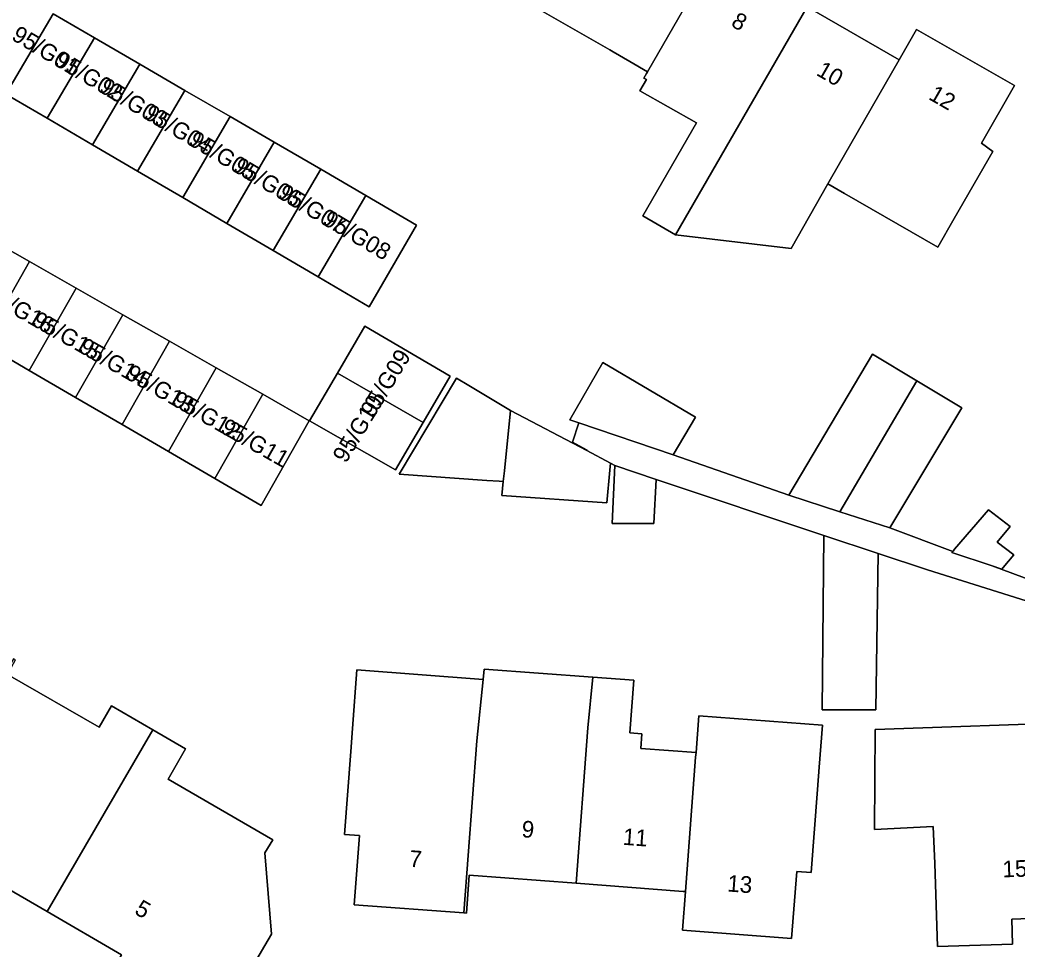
# Model space of a CAD drawing. Extents: x 160349 to 161355, y 381727 to 382854.
# Drawn here: x 160836.8 to 160896.7, y 382151.1 to 382206.9 of the extents above; entities that cross this region are included whole.
import ezdxf

# ---------------------------------------------------------------- set-up
doc = ezdxf.new("R2010")
doc.units = 0
for name, color, linetype in [('IMGEO_Erf', 7, 'Continuous'), ('IMGEO_Pand', 7, 'Continuous'), ('IMGEO_Pand_nummerreeks', 7, 'Continuous'), ('IMGEO_Voetpad_open', 7, 'Continuous')]:
    doc.layers.add(name, color=color, linetype=linetype)

msp = doc.modelspace()

# ---------------------------------------------------------------- linework, layer by layer
at = {"layer": 'IMGEO_Erf'}
for points in [[(160884.058, 382207.727), (160889.579, 382204.552), (160890.629, 382206.377), (160896.498, 382203.002), (160894.516, 382199.539), (160895.208, 382199.042), (160892.891, 382195.012), (160891.907, 382193.299), (160886.297, 382196.522), (160885.296, 382197.097), (160883.1, 382193.21), (160876.147, 382194.046), (160874.184, 382195.184), (160877.417, 382200.759), (160874.018, 382202.688), (160874.405, 382203.361), (160874.252, 382203.449), (160874.42, 382203.732), (160874.478, 382203.834), (160873.42, 382204.442), (160872.41, 382205.023), (160872.206, 382205.141), (160868.006, 382207.555)], [(160909.88, 382168.066), (160891.281, 382173.906), (160888.319, 382174.891), (160888.177, 382165.492), (160884.957, 382165.492), (160885.066, 382175.972), (160874.985, 382179.347), (160874.858, 382176.699), (160872.354, 382176.699), (160872.515, 382180.176), (160872.26, 382180.324), (160872.217, 382179.893), (160872.021, 382177.928), (160865.729, 382178.379), (160865.814, 382179.211), (160865.559, 382179.229), (160864.828, 382179.281), (160859.554, 382179.659), (160863.013, 382185.42), (160863.737, 382184.985), (160866.249, 382183.476), (160870.824, 382181.077), (160870.841, 382181.111), (160869.975, 382181.591), (160870.348, 382182.742), (160869.814, 382182.924), (160871.791, 382186.36), (160877.345, 382183.086), (160876.005, 382180.813), (160882.966, 382178.401), (160887.984, 382186.868), (160890.638, 382185.27), (160893.353, 382183.635), (160889.013, 382176.426), (160892.801, 382175.021), (160892.817, 382175.039), (160892.909, 382175.146), (160894.944, 382177.517), (160896.252, 382176.509), (160895.459, 382175.568), (160896.464, 382174.823), (160895.824, 382174.045), (160895.747, 382173.952), (160895.159, 382174.146), (160902.452, 382171.441)], [(160836.056, 382167.616), (160841.554, 382164.461), (160842.285, 382165.735), (160844.765, 382164.296), (160846.733, 382163.153), (160845.692, 382161.337), (160851.977, 382157.689), (160851.504, 382156.903), (160851.903, 382152.032), (160849.611, 382148.133), (160847.298, 382149.506), (160846.011, 382147.316), (160842.229, 382149.652), (160842.89, 382150.791), (160838.428, 382153.381), (160830.31, 382158.093)], [(160901.233, 382153.099), (160896.343, 382152.931), (160896.395, 382151.43), (160891.887, 382151.275), (160891.715, 382156.273), (160891.631, 382158.496), (160888.109, 382158.307), (160888.142, 382164.323), (160900.72, 382164.766)]]:
    msp.add_lwpolyline(points, dxfattribs=at)
for points in [[(160857.769, 382189.716), (160854.709, 382191.508), (160851.996, 382193.097), (160849.213, 382194.726), (160846.571, 382196.273), (160843.859, 382197.861), (160841.146, 382199.45), (160838.434, 382201.038), (160835.948, 382202.494), (160838.797, 382207.317), (160841.268, 382205.879), (160843.986, 382204.298), (160846.702, 382202.717), (160849.419, 382201.136), (160852.065, 382199.596), (160854.852, 382197.974), (160857.569, 382196.393), (160860.604, 382194.627)], [(160851.37, 382184.456), (160854.15, 382182.859), (160851.28, 382177.783), (160848.494, 382179.403), (160845.708, 382181.023), (160842.922, 382182.642), (160840.137, 382184.262), (160837.351, 382185.882), (160834.565, 382187.501), (160831.779, 382189.121), (160828.94, 382190.772), (160831.766, 382195.613), (160834.566, 382194.019), (160837.367, 382192.425), (160840.168, 382190.831), (160842.968, 382189.237), (160845.769, 382187.643), (160848.569, 382186.05)], [(160859.334, 382179.923), (160854.17, 382182.862), (160855.855, 382185.736), (160857.506, 382188.553), (160862.631, 382185.55), (160860.997, 382182.761)], [(160884.784, 382162.064), (160884.682, 382160.707), (160884.307, 382155.721), (160883.429, 382155.787), (160883.127, 382151.773), (160876.579, 382152.266), (160876.754, 382154.586), (160876.607, 382154.597), (160870.185, 382155.081), (160863.766, 382155.564), (160863.595, 382153.291), (160863.443, 382153.302), (160856.866, 382153.797), (160857.179, 382157.953), (160856.282, 382158.021), (160856.657, 382163.007), (160856.76, 382164.385), (160857.024, 382167.903), (160864.601, 382167.334), (160864.665, 382167.953), (160871.191, 382167.461), (160873.642, 382167.276), (160873.404, 382164.116), (160874.13, 382164.061), (160874.064, 382163.187), (160877.394, 382162.936), (160877.561, 382165.144), (160884.973, 382164.585)]]:
    msp.add_lwpolyline(points, close=True, dxfattribs=at)
at = {"layer": 'IMGEO_Pand'}
for points in [[(160878.533, 382210.905), (160879.469, 382212.531), (160879.625, 382212.802), (160873.752, 382216.181), (160871.75, 382212.699), (160871.008, 382213.126), (160868.629, 382208.989), (160868.73, 382208.813), (160868.006, 382207.555), (160872.206, 382205.141), (160872.41, 382205.023), (160873.42, 382204.442), (160874.478, 382203.834)], [(160884.058, 382207.727), (160878.533, 382210.905), (160874.478, 382203.834), (160874.42, 382203.732), (160874.252, 382203.449), (160874.405, 382203.361), (160874.018, 382202.688), (160877.417, 382200.759), (160874.184, 382195.184), (160876.147, 382194.046)], [(160889.579, 382204.552), (160884.058, 382207.727), (160876.147, 382194.046), (160883.1, 382193.21), (160885.296, 382197.097), (160885.453, 382197.376)], [(160841.268, 382205.879), (160838.797, 382207.317), (160835.948, 382202.494), (160838.434, 382201.038)], [(160843.986, 382204.298), (160841.268, 382205.879), (160838.434, 382201.038), (160841.146, 382199.45)], [(160895.208, 382199.042), (160894.516, 382199.539), (160896.498, 382203.002), (160890.629, 382206.377), (160889.579, 382204.552), (160885.453, 382197.376), (160885.296, 382197.097), (160886.297, 382196.522), (160891.907, 382193.299), (160892.891, 382195.012)], [(160846.702, 382202.717), (160843.986, 382204.298), (160841.146, 382199.45), (160843.859, 382197.861)], [(160849.419, 382201.136), (160846.702, 382202.717), (160843.859, 382197.861), (160846.571, 382196.273)], [(160852.065, 382199.596), (160849.419, 382201.136), (160846.571, 382196.273), (160849.213, 382194.726)], [(160854.852, 382197.974), (160852.065, 382199.596), (160849.213, 382194.726), (160851.996, 382193.097)], [(160857.569, 382196.393), (160854.852, 382197.974), (160851.996, 382193.097), (160854.709, 382191.508)], [(160860.604, 382194.627), (160857.569, 382196.393), (160854.709, 382191.508), (160857.769, 382189.716)], [(160831.779, 382189.121), (160834.565, 382187.501), (160837.367, 382192.425), (160834.566, 382194.019)], [(160837.351, 382185.882), (160840.168, 382190.831), (160837.367, 382192.425), (160834.565, 382187.501)], [(160842.968, 382189.237), (160840.168, 382190.831), (160837.351, 382185.882), (160840.137, 382184.262)], [(160842.968, 382189.237), (160840.137, 382184.262), (160842.922, 382182.642), (160845.769, 382187.643)], [(160855.855, 382185.736), (160860.997, 382182.761), (160862.631, 382185.55), (160857.506, 382188.553)], [(160845.769, 382187.643), (160842.922, 382182.642), (160845.708, 382181.023), (160848.569, 382186.05)], [(160890.638, 382185.27), (160887.984, 382186.868), (160882.966, 382178.401), (160886.021, 382177.403)], [(160848.494, 382179.403), (160851.37, 382184.456), (160848.569, 382186.05), (160845.708, 382181.023)], [(160871.791, 382186.36), (160869.814, 382182.924), (160870.348, 382182.742), (160876.005, 382180.813), (160877.345, 382183.086)], [(160854.17, 382182.862), (160859.334, 382179.923), (160860.997, 382182.761), (160855.855, 382185.736)], [(160866.249, 382183.476), (160863.737, 382184.985), (160863.013, 382185.42), (160859.554, 382179.659), (160864.828, 382179.281), (160865.559, 382179.229), (160865.814, 382179.211), (160865.88, 382179.859)], [(160890.638, 382185.27), (160886.021, 382177.403), (160889.013, 382176.426), (160893.353, 382183.635)], [(160848.494, 382179.403), (160851.28, 382177.783), (160854.15, 382182.859), (160851.37, 382184.456)], [(160866.249, 382183.476), (160865.88, 382179.859), (160865.814, 382179.211), (160865.729, 382178.379), (160872.021, 382177.928), (160872.217, 382179.893), (160872.26, 382180.324), (160870.824, 382181.077)], [(160872.515, 382180.176), (160872.354, 382176.699), (160874.858, 382176.699), (160874.985, 382179.347)], [(160892.801, 382175.021), (160892.738, 382174.946), (160895.159, 382174.146), (160895.747, 382173.952), (160895.824, 382174.045), (160896.464, 382174.823), (160895.459, 382175.568), (160896.252, 382176.509), (160894.944, 382177.517), (160892.909, 382175.146), (160892.817, 382175.039)], [(160888.319, 382174.891), (160885.066, 382175.972), (160884.957, 382165.492), (160888.177, 382165.492)], [(160838.428, 382153.381), (160844.765, 382164.296), (160842.285, 382165.735), (160841.554, 382164.461), (160836.056, 382167.616), (160836.52, 382168.508), (160836.411, 382168.571), (160830.31, 382158.093)], [(160863.443, 382153.302), (160864.224, 382163.642), (160864.601, 382167.334), (160857.024, 382167.903), (160856.76, 382164.385), (160856.657, 382163.007), (160856.282, 382158.021), (160857.179, 382157.953), (160856.866, 382153.797)], [(160863.443, 382153.302), (160863.595, 382153.291), (160863.766, 382155.564), (160870.185, 382155.081), (160870.89, 382164.412), (160871.191, 382167.461), (160864.665, 382167.953), (160864.601, 382167.334), (160864.224, 382163.642)], [(160877.363, 382162.649), (160877.394, 382162.936), (160874.064, 382163.187), (160874.13, 382164.061), (160873.404, 382164.116), (160873.642, 382167.276), (160871.191, 382167.461), (160870.89, 382164.412), (160870.185, 382155.081), (160876.607, 382154.597), (160876.754, 382154.586)], [(160884.682, 382160.707), (160884.784, 382162.064), (160884.973, 382164.585), (160877.561, 382165.144), (160877.394, 382162.936), (160877.363, 382162.649), (160876.754, 382154.586), (160876.579, 382152.266), (160883.127, 382151.773), (160883.429, 382155.787), (160884.307, 382155.721)], [(160901.022, 382159.214), (160900.899, 382161.477), (160900.72, 382164.766), (160888.142, 382164.323), (160888.109, 382158.307), (160891.631, 382158.496), (160891.715, 382156.273), (160891.887, 382151.275), (160896.395, 382151.43), (160896.343, 382152.931), (160901.233, 382153.099)], [(160838.428, 382153.381), (160842.89, 382150.791), (160842.229, 382149.652), (160846.011, 382147.316), (160847.298, 382149.506), (160849.611, 382148.133), (160851.903, 382152.032), (160851.504, 382156.903), (160851.977, 382157.689), (160845.692, 382161.337), (160846.733, 382163.153), (160844.765, 382164.296)]]:
    msp.add_lwpolyline(points, close=True, dxfattribs=at)
at = {"layer": 'IMGEO_Voetpad_open'}
msp.add_lwpolyline([(160902.452, 382171.441), (160895.159, 382174.146), (160892.738, 382174.946), (160892.801, 382175.021), (160889.013, 382176.426), (160886.021, 382177.403), (160882.966, 382178.401), (160876.005, 382180.813), (160870.348, 382182.742), (160869.975, 382181.591), (160870.841, 382181.111), (160870.824, 382181.077), (160872.26, 382180.324), (160872.515, 382180.176), (160874.985, 382179.347), (160885.066, 382175.972), (160888.319, 382174.891), (160891.281, 382173.906), (160909.88, 382168.066)], dxfattribs=at)

# ---------------------------------------------------------------- texts
at = {"layer": 'IMGEO_Pand_nummerreeks'}
for s, rotation, p in [('8', 330.09733, (160879.425, 382206.609)), ('95/G01', 329.30092, (160836.228, 382205.796)), ('95/G02', 329.30092, (160838.808, 382204.264)), ('10', 330.09733, (160884.547, 382203.662)), ('95/G03', 329.30092, (160841.495, 382202.669)), ('12', 330.09733, (160891.288, 382202.215)), ('95/G04', 329.30092, (160844.176, 382201.077)), ('95/G05', 329.30092, (160846.857, 382199.485)), ('95/G06', 329.30092, (160849.538, 382197.893)), ('95/G07', 329.30092, (160852.219, 382196.301)), ('95/G08', 329.30092, (160854.902, 382194.707)), ('95/G16', 330.36969, (160834.648, 382190.231)), ('95/G15', 330.36969, (160837.453, 382188.635)), ('95/G14', 330.36969, (160840.258, 382187.04)), ('95/G09', 58.7271, (160858.028, 382183.01)), ('95/G13', 330.36969, (160843.063, 382185.445)), ('95/G12', 330.36969, (160845.862, 382183.852)), ('95/G10', 58.7271, (160856.362, 382180.267)), ('95/G11', 330.36969, (160848.769, 382182.199)), ('9', 355.69343, (160866.89, 382157.855)), ('11', 355.69136, (160872.966, 382157.398)), ('7', 355.69963, (160860.145, 382156.077)), ('15', 1.97097, (160895.801, 382155.435)), ('13', 355.69709, (160879.237, 382154.593)), ('5', 329.86503, (160843.611, 382153.286))]:
    msp.add_text(s, height=1, rotation=rotation, dxfattribs=at).set_placement(p)

doc.saveas('drawing.dxf')
